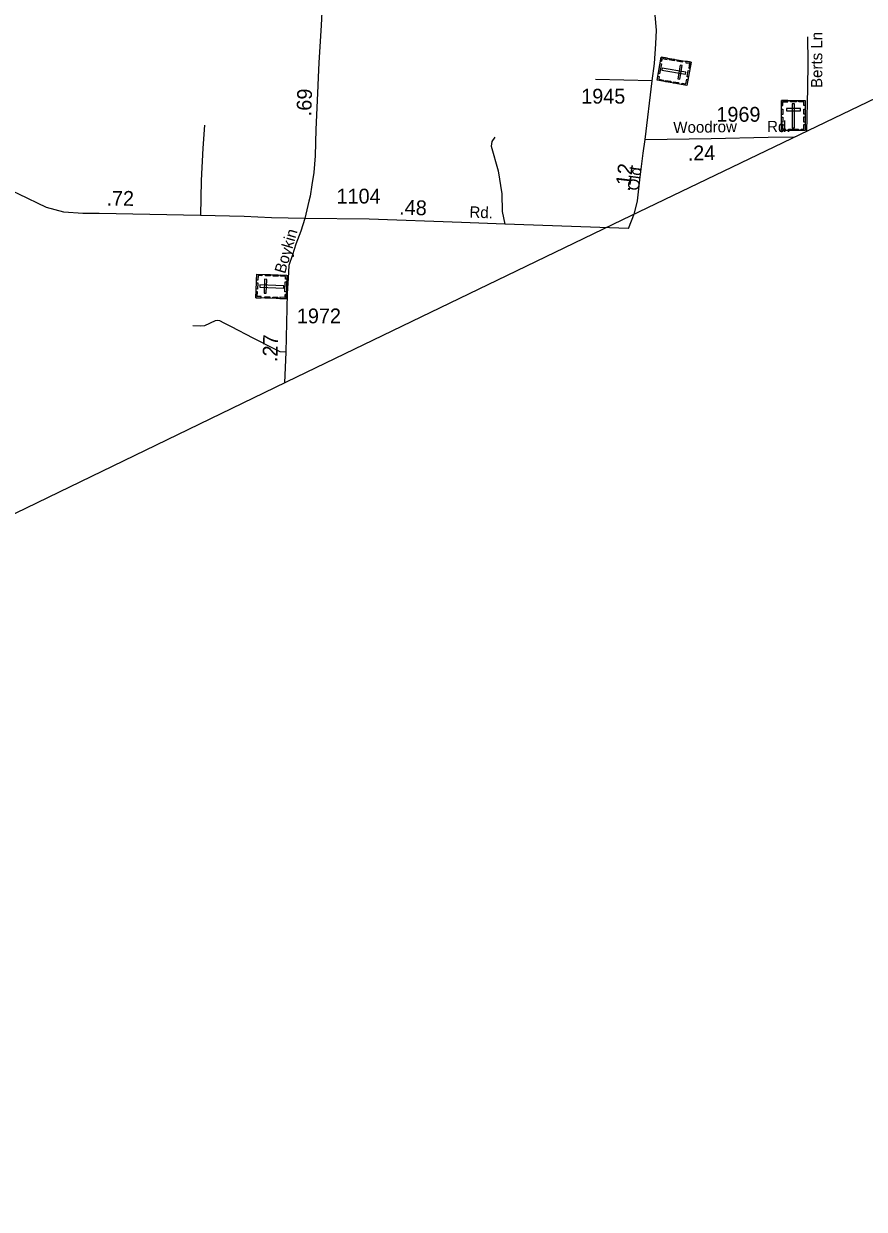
# Model space of a CAD drawing. Extents: x 2220236 to 2384410, y 720751 to 894131.
# Drawn here: x 2262512 to 2269607, y 726061 to 736064 of the extents above; entities that cross this region are included whole.
import ezdxf

# ---------------------------------------------------------------- set-up
doc = ezdxf.new("R2010")
doc.units = 0
doc.layers.add('Default', color=7, linetype='Continuous')

msp = doc.modelspace()

# ---------------------------------------------------------------- linework, layer by layer
at = {"layer": 'Default'}
msp.add_line((2267818, 735581), (2267338, 735594), dxfattribs=at)
for points in [[(2300140, 750264), (2297549, 748943), (2296605, 748443), (2294139, 747191), (2294129, 747181), (2290621, 745496), (2287877, 744178), (2270992, 736056), (2267562, 734406), (2264815, 733083), (2261891, 731668), (2260094, 730805), (2259694, 730607), (2256472, 729070), (2253954, 727878), (2253181, 727508), (2253078, 727457), (2253042, 727443), (2252978, 727424), (2252870, 727387), (2251763, 727086), (2250517, 726735), (2250148, 726626), (2248127, 726061)], [(2265133, 738041), (2265136, 738021), (2265137, 737999), (2265135, 737931), (2265135, 737872), (2265128, 737745), (2265119, 737570), (2265095, 737141), (2265063, 736768), (2265048, 736569), (2265036, 736340), (2265022, 736050), (2265004, 735737), (2264998, 735609), (2264993, 735477), (2264979, 735172), (2264971, 734950), (2264962, 734809), (2264945, 734704), (2264929, 734608), (2264920, 734566), (2264886, 734421)], [(2267759, 735087), (2267818, 735581), (2267835, 735729), (2267849, 735895), (2267854, 736009), (2267843, 736136), (2267821, 736301), (2267802, 736447), (2267784, 736587), (2267783, 736683), (2267779, 736852), (2267786, 737054), (2267792, 737321), (2267804, 737430), (2267818, 737488), (2267842, 737572), (2267901, 737716)], [(2269128, 735953), (2269130, 735736), (2269128, 735520), (2269119, 735155)], [(2264039, 735208), (2264025, 735013), (2264010, 734741), (2264005, 734445)], [(2266489, 735108), (2266463, 735071), (2266459, 735030), (2266518, 734822), (2266549, 734630), (2266551, 734481), (2266573, 734373)], [(2267618, 734337), (2267668, 734465), (2267693, 734570), (2267714, 734746), (2267741, 734973), (2267759, 735087)], [(2267759, 735087), (2268314, 735096), (2268797, 735106), (2269025, 735109)], [(2264886, 734421), (2264604, 734427), (2264372, 734437), (2264005, 734445), (2263150, 734464), (2263012, 734464), (2262852, 734475), (2262706, 734512), (2262470, 734626), (2262276, 734715), (2262137, 734771), (2261982, 734829), (2261838, 734877), (2261705, 734918), (2261565, 734958), (2261442, 734987), (2261360, 735004), (2261268, 735022), (2261161, 735037)], [(2264886, 734421), (2264850, 734315), (2264809, 734203), (2264782, 734113), (2264750, 734024), (2264744, 733918), (2264737, 733788), (2264724, 733293), (2264714, 733034)], [(2267618, 734337), (2266573, 734373), (2266207, 734387), (2265429, 734414), (2264886, 734421)], [(2264724, 733293), (2264677, 733295), (2264622, 733324), (2264449, 733412), (2264265, 733507), (2264204, 733538), (2264169, 733556), (2264151, 733560), (2264128, 733556), (2264038, 733516), (2264003, 733512), (2263940, 733516)]]:
    msp.add_lwpolyline(points, dxfattribs=at)
for points in [[(2268145, 735739), (2268110, 735543), (2267859, 735587), (2267894, 735783)], [(2267888, 735751), (2267899, 735749), (2267903, 735770), (2267943, 735763), (2267945, 735774), (2267894, 735783)], [(2267963, 735771), (2268005, 735764), (2268003, 735752), (2267961, 735760)], [(2268029, 735759), (2268072, 735752), (2268070, 735741), (2268027, 735748)], [(2268102, 735747), (2268100, 735735), (2268132, 735730), (2268125, 735690), (2268136, 735688), (2268145, 735739)], [(2267895, 735725), (2267880, 735641), (2267869, 735643), (2267884, 735727)], [(2268097, 735637), (2268100, 735655), (2267900, 735690), (2267897, 735672)], [(2268070, 735711), (2268052, 735714), (2268032, 735598), (2268050, 735595)], [(2268132, 735666), (2268123, 735615), (2268112, 735617), (2268121, 735668)], [(2267865, 735620), (2267876, 735618), (2267873, 735596), (2267912, 735589), (2267910, 735578), (2267859, 735587)], [(2267932, 735586), (2267975, 735578), (2267973, 735567), (2267930, 735575)], [(2267997, 735574), (2268040, 735567), (2268038, 735556), (2267995, 735563)], [(2268067, 735550), (2268069, 735562), (2268101, 735556), (2268108, 735596), (2268119, 735594), (2268110, 735543)], [(2268909, 735417), (2269108, 735417), (2269108, 735162), (2268909, 735162)], [(2268909, 735373), (2268920, 735373), (2268920, 735406), (2268961, 735406), (2268961, 735417), (2268909, 735417)], [(2268909, 735299), (2268909, 735343), (2268920, 735343), (2268920, 735299)], [(2268950, 735349), (2268950, 735330), (2269068, 735330), (2269068, 735349)], [(2268983, 735417), (2269035, 735417), (2269035, 735405), (2268983, 735405)], [(2269018, 735387), (2268999, 735387), (2268999, 735185), (2269018, 735185)], [(2269108, 735373), (2269097, 735373), (2269097, 735406), (2269056, 735406), (2269056, 735417), (2269108, 735417)], [(2269097, 735300), (2269097, 735344), (2269108, 735344), (2269108, 735300)], [(2268909, 735232), (2268909, 735275), (2268920, 735275), (2268920, 735232)], [(2269097, 735234), (2269097, 735278), (2269108, 735278), (2269108, 735234)], [(2268942, 735162), (2268942, 735174), (2268920, 735174), (2268920, 735214), (2268909, 735214), (2268909, 735162)], [(2268967, 735174), (2269051, 735174), (2269051, 735162), (2268967, 735162)], [(2269075, 735162), (2269075, 735174), (2269097, 735174), (2269097, 735214), (2269108, 735214), (2269108, 735162)], [(2264472, 733752), (2264479, 733951), (2264734, 733942), (2264727, 733743)], [(2264522, 733949), (2264522, 733938), (2264490, 733939), (2264489, 733899), (2264477, 733899), (2264479, 733951)], [(2264595, 733936), (2264552, 733937), (2264552, 733948), (2264596, 733947)], [(2264661, 733933), (2264618, 733935), (2264618, 733946), (2264661, 733945)], [(2264732, 733909), (2264721, 733909), (2264722, 733931), (2264681, 733933), (2264682, 733944), (2264734, 733942)], [(2264475, 733826), (2264477, 733878), (2264488, 733877), (2264486, 733825)], [(2264505, 733860), (2264505, 733841), (2264707, 733834), (2264708, 733853)], [(2264542, 733790), (2264560, 733790), (2264564, 733907), (2264546, 733908)], [(2264717, 733801), (2264720, 733886), (2264732, 733885), (2264729, 733801)], [(2264516, 733750), (2264516, 733762), (2264484, 733763), (2264485, 733803), (2264474, 733804), (2264472, 733752)], [(2264590, 733748), (2264547, 733749), (2264547, 733761), (2264590, 733759)], [(2264657, 733746), (2264614, 733747), (2264614, 733758), (2264657, 733757)], [(2264728, 733776), (2264716, 733777), (2264716, 733755), (2264675, 733756), (2264675, 733745), (2264727, 733743)]]:
    msp.add_lwpolyline(points, close=True, dxfattribs=at)

# ---------------------------------------------------------------- texts
for s, height, rotation, p in [('Berts Ln', 95, 89.9364, (2269252, 735522)), ('.69', 125, 88.0813, (2264939, 735282)), ('Woodrow', 95, 0.9385, (2267996, 735141)), ('Rd.', 95, 0.306, (2268787, 735149)), ('.24', 125, 1.1427, (2268118, 734909)), ('.12', 125, 83.1296, (2267628, 734646)), ('Old', 95, 82.3971, (2267702, 734652)), ('.72', 125, 359.8452, (2263211, 734528)), ('.48', 125, 357.9791, (2265680, 734455)), ('Rd.', 95, 357.8183, (2266273, 734429)), ('Boykin', 95, 73.7286, (2264718, 733950)), ('.27', 125, 88.4868, (2264653, 733208))]:
    msp.add_text(s, height=height, rotation=rotation, dxfattribs=at).set_placement(p)
for s, p in [('1945', (2267218, 735390)), ('1969', (2268359, 735237)), ('1104', (2265153, 734547)), ('1972', (2264818, 733536))]:
    msp.add_text(s, height=125, dxfattribs=at).set_placement(p)

doc.saveas('drawing.dxf')
